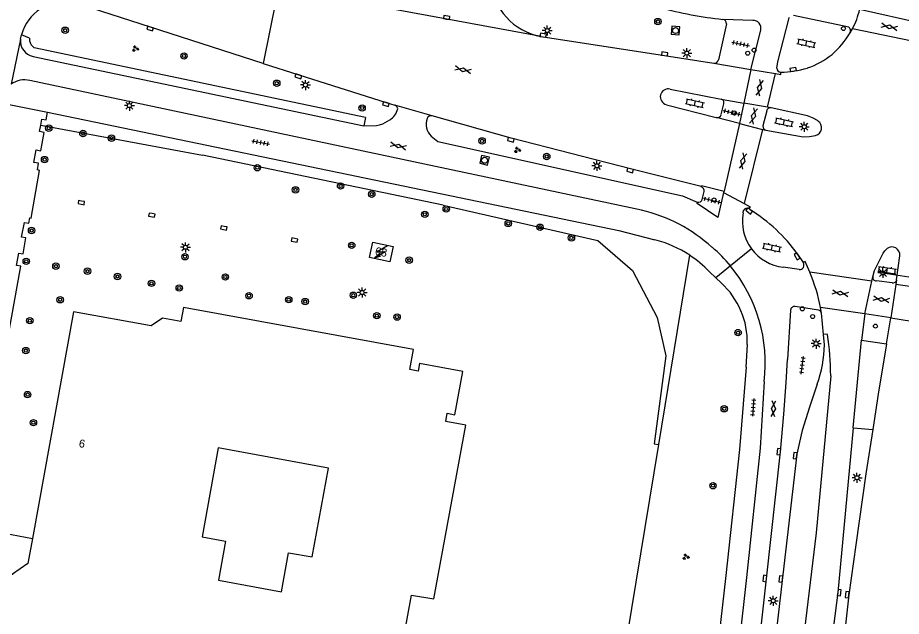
# Model space of a CAD drawing. Extents: x 131000 to 133014, y 396499 to 399001.
# Drawn here: x 131623.7 to 131734.1, y 397595 to 397669.7 of the extents above; entities that cross this region are included whole.
import ezdxf

# ---------------------------------------------------------------- set-up
doc = ezdxf.new("R2010")
doc.units = 0
for name, color, linetype in [('gg-afsc-erfafscheiding', 7, 'Continuous'), ('gg-anno-huisnummerreeks BGT', 7, 'Continuous'), ('gg-bbg-gedigitaliseerde bebouwing', 7, 'Continuous'), ('gg-bbg-hoofdgebouw', 7, 'Continuous'), ('gg-knt-verharding', 7, 'Continuous'), ('gg-knt-verharding nz', 7, 'Continuous'), ('gt-grn-groengrens', 7, 'Continuous'), ('gt-grn-vlakafsluiter', 7, 'Continuous'), ('gt-grn-weggrens', 7, 'Continuous'), ('gt-knt-lijn portaal', 7, 'Continuous'), ('gt-symb-boom', 7, 'Continuous'), ('gt-symb-drukknoppaal', 7, 'Continuous'), ('gt-symb-gesloten verharding', 7, 'Continuous'), ('gt-symb-groenvak', 7, 'Continuous'), ('gt-symb-klinker verharding', 7, 'Continuous'), ('gt-symb-kolk', 7, 'Continuous'), ('gt-symb-lichtmast', 7, 'Continuous'), ('gt-symb-rioolschacht', 7, 'Continuous'), ('gt-symb-tegel verharding', 7, 'Continuous'), ('gt-symb-trafo symbool', 7, 'Continuous'), ('gt-symb-verkeersregelinstallatiepaal', 7, 'Continuous')]:
    doc.layers.add(name, color=color, linetype=linetype)

# ---------------------------------------------------------------- blocks, each defined once
blk = doc.blocks.new('gt0-GESVH1')
at = {"layer": 'gt-symb-gesloten verharding'}
for p, q in [((-0.99, -0.26), (0.01, 0.24)), ((0.01, -0.26), (-0.99, 0.24)), ((0.01, 0.24), (1.01, -0.26)), ((1.01, 0.24), (0.01, -0.26))]:
    blk.add_line(p, q, dxfattribs=at)
blk = doc.blocks.new('gt0-VIPAAL')
at = {"layer": 'gt-symb-verkeersregelinstallatiepaal'}
blk.add_circle((0, 0), 0.25, dxfattribs=at)
blk = doc.blocks.new('gt0-LMAST')
at = {"layer": 'gt-symb-lichtmast'}
for p, q in [((-0.18, 0.17), (-0.45, 0.44)), ((-0.01, 0.25), (-0.01, 0.62)), ((0.17, 0.17), (0.44, 0.44)), ((-0.26, 0), (-0.63, 0)), ((-0.18, -0.18), (-0.45, -0.45)), ((-0.01, -0.25), (-0.01, -0.63)), ((0.44, -0.45), (0.17, -0.18)), ((0.24, 0), (0.62, 0))]:
    blk.add_line(p, q, dxfattribs=at)
blk.add_circle((-0.01, 0), 0.25, dxfattribs=at)
blk = doc.blocks.new('gt0-KL1')
at = {"layer": 'gt-symb-klinker verharding'}
for p, q in [((-1.15, 0.3), (1.15, 0.3)), ((-1, -0.3), (-1, 0.3)), ((-0.5, 0.3), (-0.5, 0.45)), ((0, -0.3), (0, 0.3)), ((0.5, 0.3), (0.5, 0.45)), ((1, -0.3), (1, 0.3)), ((-1.15, -0.3), (1.15, -0.3)), ((-0.5, -0.45), (-0.5, -0.3)), ((0.5, -0.45), (0.5, -0.3))]:
    blk.add_line(p, q, dxfattribs=at)
blk = doc.blocks.new('gt0-DPAAL')
at = {"layer": 'gt-symb-drukknoppaal'}
blk.add_circle((0, 0), 0.25, dxfattribs=at)
blk = doc.blocks.new('gt0-TEG1')
at = {"layer": 'gt-symb-tegel verharding'}
for p, q in [((-1.12, 0), (1.12, 0)), ((-0.9, -0.25), (-0.9, 0.25)), ((-0.45, -0.25), (-0.45, 0.25)), ((0, -0.25), (0, 0.25)), ((0.45, -0.25), (0.45, 0.25)), ((0.9, -0.25), (0.9, 0.25))]:
    blk.add_line(p, q, dxfattribs=at)
blk = doc.blocks.new('gt0-KOLK')
at = {"layer": 'gt-symb-kolk'}
blk.add_lwpolyline([(0, 0), (0.38, 0), (0.38, 0.4), (-0.38, 0.4), (-0.38, 0), (0, 0)], dxfattribs=at)
blk = doc.blocks.new('gt0-RS')
at = {"layer": 'gt-symb-rioolschacht'}
blk.add_lwpolyline([(-0.5, -0.5), (0.5, -0.5), (0.5, 0.5), (-0.5, 0.5)], close=True, dxfattribs=at)
blk.add_circle((0, 0), 0.375, dxfattribs=at)
blk = doc.blocks.new('gt0-GRVAK')
at = {"layer": 'gt-symb-groenvak'}
for p, q in [((-0.11, 0.19), (-0.23, 0.24)), ((-0.18, 0.15), (0.09, 0.15)), ((-0.09, 0.21), (-0.16, 0.32)), ((-0.05, 0.21), (-0.05, 0.39)), ((0, 0.21), (0.06, 0.32)), ((0.02, 0.19), (0.13, 0.24)), ((0.26, -0.05), (0.2, 0.06)), ((0.3, -0.05), (0.3, 0.13)), ((0.35, -0.05), (0.41, 0.06)), ((-0.24, -0.23), (-0.36, -0.18)), ((-0.32, -0.26), (-0.05, -0.26)), ((-0.23, -0.21), (-0.29, -0.09)), ((-0.18, -0.2), (-0.18, -0.02)), ((-0.14, -0.21), (-0.07, -0.09)), ((-0.12, -0.23), (0, -0.18)), ((0.24, -0.07), (0.12, -0.02)), ((0.17, -0.11), (0.44, -0.11)), ((0.37, -0.07), (0.49, -0.02))]:
    blk.add_line(p, q, dxfattribs=at)
blk = doc.blocks.new('gt0-BOOM')
at = {"layer": 'gt-symb-boom'}
for radius in [0.4, 0.2]:
    blk.add_circle((0, 0), radius, dxfattribs=at)
blk = doc.blocks.new('gt0-HSP')
at = {"layer": 'gt-symb-trafo symbool'}
for points in [[(0.77, 0.75), (-0.53, 0), (0.47, 0), (-0.83, -0.75)], [(-0.22, -0.24), (-0.83, -0.75), (-0.08, -0.48)]]:
    blk.add_lwpolyline(points, dxfattribs=at)

msp = doc.modelspace()

# ---------------------------------------------------------------- linework, layer by layer
at = {"layer": 'gg-afsc-erfafscheiding'}
msp.add_line((131626.58, 397656.34), (131646.82, 397652.59), dxfattribs=at)
msp.add_lwpolyline([(131676.88, 397646.33), (131696.2, 397641.94), (131700.55, 397638.19), (131703.62, 397632.32), (131704.71, 397627.54), (131703.25, 397616.52)], dxfattribs=at)
at = {"layer": 'gg-bbg-gedigitaliseerde bebouwing'}
msp.add_lwpolyline([(131648.8, 397599.49), (131656.68, 397598.06), (131657.56, 397602.93), (131660.51, 397602.4), (131662.53, 397613.51), (131648.76, 397616.02), (131646.74, 397604.9), (131649.69, 397604.36), (131648.8, 397599.49)], dxfattribs=at)
at = {"layer": 'gg-bbg-hoofdgebouw'}
for points in [[(131667.69, 397639.8), (131668.1, 397641.71), (131670.62, 397641.17), (131670.22, 397639.26), (131667.69, 397639.8)], [(131679.33, 397625.58), (131673.92, 397626.55), (131673.75, 397625.61), (131672.73, 397625.8), (131673.19, 397628.32), (131644.42, 397633.55), (131644.1, 397631.8), (131641.82, 397632.21), (131640.4, 397631.25), (131630.68, 397633.02), (131625.55, 397604.72)], [(131630.36, 397579.8), (131644.85, 397577.16), (131645.68, 397581.56), (131645.71, 397581.55), (131647.08, 397588.94), (131670.56, 397584.67), (131672.9, 397597.64), (131675.73, 397597.19), (131679.72, 397618.87), (131677.2, 397619.33), (131677.39, 397620.34), (131678.33, 397620.17), (131679.33, 397625.58)], [(131625.55, 397604.72), (131624.98, 397601.58), (131623.05, 397600.25), (131623.04, 397600.19)]]:
    msp.add_lwpolyline(points, dxfattribs=at)
at = {"layer": 'gg-knt-verharding'}
for p, q in [((131689.12, 397667.38), (131661.21, 397672.55)), ((131715.57, 397669.41), (131711.85, 397669.53)), ((131727.59, 397668.58), (131720.67, 397670)), ((131712.28, 397668.98), (131711.28, 397664.48)), ((131727.73, 397667.86), (131728.02, 397668.37)), ((131624.07, 397667.07), (131624.19, 397667.6)), ((131715.32, 397663.29), (131716.56, 397668.19)), ((131624.07, 397667.07), (131622.88, 397661.45)), ((131625.65, 397664.91), (131666.97, 397656.23)), ((131654.4, 397664.04), (131658.84, 397662.61)), ((131710.69, 397664.05), (131715.32, 397663.29)), ((131701.67, 397645.71), (131625.22, 397661.9)), ((131705.25, 397660.83), (131711.61, 397659.56)), ((131711.61, 397659.56), (131714.47, 397659.07)), ((131704.77, 397658.88), (131711.01, 397657.29)), ((131711.61, 397657.64), (131711.95, 397658.99)), ((131714.47, 397659.07), (131713.91, 397656.52)), ((131713.91, 397656.52), (131711.01, 397657.29)), ((131717.31, 397658.1), (131716.84, 397656.23)), ((131709.25, 397647.05), (131709.48, 397648.04)), ((131711.98, 397648.1), (131711.93, 397647.92)), ((131714.37, 397645.36), (131714.41, 397645.68)), ((131715.08, 397645.91), (131715.24, 397645.77)), ((131721.17, 397640.23), (131721.86, 397639.16)), ((131733.55, 397637.02), (131733.94, 397640.02)), ((131721.36, 397638.3), (131719.38, 397638.58)), ((131710.97, 397637.25), (131710.15, 397638.03)), ((131711.61, 397636.64), (131710.97, 397637.25)), ((131732.98, 397636.62), (131731.01, 397636.9)), ((131720.29, 397633.23), (131719.91, 397627.06)), ((131723.77, 397633.22), (131720.87, 397633.67)), ((131724.4, 397630.2), (131724.16, 397632.83)), ((131729.57, 397632.75), (131729.17, 397629.46)), ((131732.81, 397632.27), (131729.57, 397632.75)), ((131732.28, 397629.02), (131732.81, 397632.27)), ((131724.52, 397628.88), (131724.4, 397630.2)), ((131714.73, 397626.11), (131714.89, 397628.95)), ((131728.13, 397618.54), (131729.17, 397629.46)), ((131729.17, 397629.46), (131732.28, 397629.02)), ((131728.13, 397618.54), (131730.56, 397618.31)), ((131618.19, 397606.12), (131625.55, 397604.72))]:
    msp.add_line(p, q, dxfattribs=at)
for points in [[(131654.4, 397664.04), (131640.32, 397668.58), (131630.46, 397671.71)], [(131718.57, 397663.44), (131718.68, 397664.23), (131720.1, 397669.71), (131720.15, 397669.79)], [(131689.12, 397667.38), (131704.53, 397665.02), (131710.69, 397664.05)], [(131658.84, 397662.61), (131669.77, 397659.15), (131670.84, 397658.84)], [(131723.72, 397656.85), (131723.04, 397657.24), (131722.39, 397657.5), (131717.86, 397658.49)], [(131626.58, 397656.34), (131626.71, 397657.07), (131627.26, 397656.99), (131627.45, 397657.93)], [(131627.45, 397657.93), (131698.83, 397643.16), (131703.34, 397642.02)], [(131709.12, 397648.65), (131700.28, 397650.87), (131685.38, 397654.7), (131675.5, 397657.48)], [(131618.19, 397606.12), (131624.1, 397638.7), (131623.56, 397638.78), (131623.83, 397640.36), (131624.38, 397640.27), (131624.73, 397642.24), (131624.2, 397642.34), (131624.54, 397644.18), (131625.08, 397644.09), (131625.21, 397644.74), (131625.4, 397644.7), (131626.45, 397650.67), (131626.17, 397650.73), (131626.32, 397651.58), (131625.72, 397651.68), (131626.03, 397653.23), (131626.61, 397653.13), (131627.01, 397655.41), (131626.43, 397655.53), (131626.58, 397656.34)], [(131666.97, 397656.23), (131668.53, 397656.3), (131668.94, 397656.36), (131669.32, 397656.51), (131670.21, 397656.97)], [(131717.19, 397655.68), (131721.87, 397654.85), (131722.65, 397654.89), (131723.42, 397655.03)], [(131675.38, 397654.96), (131676.19, 397654.27), (131706.79, 397647.52), (131708.64, 397646.71)], [(131709.12, 397648.65), (131709.17, 397648.8), (131711.98, 397648.1)], [(131711.93, 397647.92), (131711.2, 397644.78), (131708.62, 397646.54), (131708.64, 397646.71)], [(131730.56, 397637.38), (131730.78, 397638.17), (131731.85, 397640.33), (131732.07, 397640.65), (131732.35, 397640.92)], [(131732.28, 397629.02), (131731.25, 397622.72), (131730.56, 397618.31)], [(131710.46, 397543.45), (131711.18, 397549.24), (131713.21, 397565.14), (131715.39, 397582.77), (131717.28, 397599.69), (131719.02, 397615.54), (131719.45, 397620.22), (131719.74, 397624.18), (131719.91, 397627.06)], [(131714.73, 397626.11), (131713.89, 397615.82), (131712.21, 397600.07), (131710.3, 397583.23), (131705.33, 397543.49)], [(131716.98, 397624.3), (131716.51, 397616.01), (131714.79, 397599.86), (131712.9, 397583.08), (131710.67, 397565.15), (131705.34, 397522.67), (131701.43, 397490.71)], [(131723.61, 397623.98), (131722.65, 397621.09), (131721.76, 397618.18), (131721.41, 397616.72), (131721.09, 397615.25), (131717.26, 397582.24), (131715.05, 397563.89), (131713.27, 397549.52), (131712.53, 397543.22)], [(131728.13, 397618.54), (131726.18, 397597.97), (131725.66, 397593.77), (131724.86, 397586.76), (131715.86, 397513.1), (131708.53, 397454.07), (131706.19, 397434.73), (131705.05, 397425.65)], [(131730.56, 397618.31), (131729.69, 397612.79), (131728.43, 397603.93), (131727.57, 397597.67), (131725.85, 397582.29), (131725.29, 397577.08), (131724.28, 397566.11), (131724.06, 397563.12), (131722.37, 397549.47), (131717.77, 397511.74), (131712.94, 397473.04), (131710.64, 397453.7), (131707.23, 397425.93)]]:
    msp.add_lwpolyline(points, dxfattribs=at)
for centre, radius, start, end in [((131690.56, 397675.08), 7.83, 185.269, 259.3953), ((131629.62, 397666.14), 5.63, 81.4537, 164.9815), ((131717.69, 397722.64), 53.43, 255.0947, 263.7177), ((131719.78, 397672.82), 9.37, 331.6589, 347.2712), ((131711.78, 397669.03), 0.498, 353.7216, 82.9331), ((131715.62, 397668.44), 0.976, 345.2769, 92.8155), ((131727.19, 397668.12), 0.603, 334.2622, 48.6657), ((131719.36, 397672.56), 9.59, 288.4508, 330.7085), ((131625.98, 397666.81), 1.93, 172.3734, 260.0813), ((131710.7, 397664.66), 0.61, 268.909, 343.3398), ((131719.08, 397663.45), 0.513, 181.1823, 267.3145), ((131718.55, 397677.29), 14.36, 272.0022, 285.5365), ((131624.56, 397659.03), 2.95, 77.1492, 124.7346), ((131705.01, 397659.86), 1, 76.3796, 255.8386), ((131711.52, 397659.12), 0.453, 343.7122, 78.9197), ((131670.61, 397658.27), 0.611, 7.6738, 67.7147), ((131717.79, 397658), 0.498, 82.1384, 168.5069), ((131668.97, 397658.92), 2.31, 302.3355, 345.7722), ((131675.37, 397656.98), 0.517, 74.9742, 160.9893), ((131711.12, 397657.78), 0.509, 257.2102, 343.1601), ((131676.82, 397656.44), 2.06, 159.7845, 225.7108), ((131717.35, 397656.17), 0.512, 173.4626, 251.2474), ((131723.18, 397656), 1, 283.8201, 57.4291), ((131708.94, 397648.12), 0.555, 351.1819, 70.1608), ((131708.77, 397647.19), 0.503, 255.4649, 343.2506), ((131697.09, 397626.31), 19.93, 47.82, 76.7326), ((131720.03, 397644.31), 5.76, 169.5038, 216.493), ((131714.87, 397645.43), 0.525, 65.9895, 151.7427), ((131704.21, 397628.04), 20.88, 35.6971, 58.1165), ((131699.76, 397628.1), 14.37, 56.5428, 75.5543), ((131698.08, 397626.59), 19.08, 39.5704, 49.4422), ((131720.03, 397644.31), 5.76, 216.4979, 263.4832), ((131732.95, 397640.13), 0.994, 353.5149, 127.3294), ((131699.75, 397628.1), 14.37, 43.6787, 56.5184), ((131698.13, 397626.64), 18.99, 352.918, 39.5445), ((131721.42, 397638.84), 0.544, 263.6088, 36.0025), ((131704.88, 397629.23), 10.01, 358.4116, 47.7407), ((131730.98, 397637.32), 0.423, 173.1917, 273.6918), ((131733.06, 397637.11), 0.5, 260.7424, 349.7635), ((131720.79, 397633.17), 0.51, 81.5487, 173.6265), ((131723.68, 397632.73), 0.493, 11.3276, 79.406), ((131710.18, 397629.01), 14.34, 339.4598, 359.476)]:
    msp.add_arc(centre, radius, start, end, dxfattribs=at)
at = {"layer": 'gg-knt-verharding nz'}
for p, q in [((131737.66, 397668.81), (131728.92, 397670.75)), ((131737.13, 397666.47), (131728.02, 397668.37)), ((131715.32, 397663.29), (131714.47, 397659.07)), ((131715.32, 397663.29), (131718.39, 397662.77)), ((131717.42, 397658.57), (131718.39, 397662.77)), ((131675.5, 397657.48), (131670.84, 397658.84)), ((131717.42, 397658.57), (131714.47, 397659.07)), ((131717.86, 397658.49), (131717.42, 397658.57)), ((131713.91, 397656.52), (131711.98, 397648.1)), ((131713.91, 397656.52), (131716.79, 397655.79)), ((131716.79, 397655.79), (131714.49, 397646.53)), ((131716.79, 397655.79), (131717.19, 397655.68)), ((131711.93, 397647.92), (131714.49, 397646.53)), ((131730.45, 397636.84), (131722.69, 397637.98)), ((131729.57, 397632.75), (131730.45, 397636.84)), ((131730.45, 397636.84), (131730.56, 397637.38)), ((131733.46, 397636.43), (131732.81, 397632.27)), ((131733.55, 397637.02), (131733.46, 397636.43)), ((131746.33, 397634.55), (131733.46, 397636.43)), ((131729.57, 397632.75), (131724.03, 397633.55)), ((131724.16, 397632.83), (131724.03, 397633.55)), ((131732.81, 397632.27), (131745.16, 397630.28)), ((131724.9, 397630.21), (131724.4, 397630.2))]:
    msp.add_line(p, q, dxfattribs=at)
for points in [[(131718.39, 397662.77), (131719.06, 397662.65), (131719.06, 397662.94)], [(131714.49, 397646.53), (131715.23, 397646.13), (131715.08, 397645.91)], [(131722.69, 397637.98), (131722.4, 397638.64), (131722.1, 397639.29), (131721.86, 397639.16)], [(131725.31, 397625.04), (131723.48, 397605.41), (131708.1, 397478.15), (131701.45, 397425.08)]]:
    msp.add_lwpolyline(points, dxfattribs=at)
for centre, radius, start, end in [((131701.54, 397629.16), 22.92, 11.0577, 22.6375), ((131689.99, 397624.86), 35.32, 0.2915, 8.7011)]:
    msp.add_arc(centre, radius, start, end, dxfattribs=at)
at = {"layer": 'gt-grn-groengrens'}
for p, q in [((131625.19, 397667.19), (131624.19, 397667.6)), ((131667.19, 397657.29), (131625.78, 397665.98)), ((131667.19, 397657.29), (131666.97, 397656.23)), ((131707.68, 397640.09), (131703.78, 397616.45)), ((131703.78, 397616.45), (131694.41, 397559.56))]:
    msp.add_line(p, q, dxfattribs=at)
msp.add_arc((131626.47, 397667.07), 1.29, 174.4818, 237.6591, dxfattribs=at)
at = {"layer": 'gt-grn-vlakafsluiter'}
for p, q in [((131676.88, 397646.33), (131646.82, 397652.59)), ((131703.25, 397616.52), (131703.78, 397616.45))]:
    msp.add_line(p, q, dxfattribs=at)
at = {"layer": 'gt-grn-weggrens'}
for p, q in [((131656.3, 397673.56), (131654.4, 397664.04)), ((131621.59, 397659.11), (131627.45, 397657.93)), ((131715.4, 397640.88), (131712.78, 397638.74)), ((131712.78, 397638.74), (131710.97, 397637.25))]:
    msp.add_line(p, q, dxfattribs=at)
at = {"layer": 'gt-knt-lijn portaal'}
msp.add_line((131731.84, 397637.87), (131741.73, 397636.38), dxfattribs=at)

# ---------------------------------------------------------------- block references
at = {"layer": 'gt-symb-boom'}
for p in [(131703.71, 397669.26), (131629.64, 397668.18), (131644.49, 397664.96), (131656.08, 397661.56), (131666.75, 397658.47), (131627.59, 397655.95), (131631.86, 397655.28), (131635.42, 397654.7), (131681.74, 397654.36), (131627.06, 397652.03), (131689.82, 397652.41), (131653.65, 397651.01), (131658.42, 397648.24), (131664.06, 397648.73), (131667.95, 397647.71), (131677.26, 397645.85), (131674.59, 397645.19), (131685.01, 397644.05), (131625.44, 397643.17), (131688.98, 397643.58), (131692.91, 397642.25), (131665.45, 397641.32), (131624.77, 397639.32), (131644.61, 397639.89), (131672.63, 397639.47), (131628.48, 397638.72), (131632.43, 397638.09), (131636.18, 397637.43), (131649.66, 397637.36), (131640.43, 397636.57), (131643.89, 397635.99), (131652.62, 397635.02), (131665.65, 397635.09), (131629.01, 397634.52), (131657.58, 397634.53), (131659.63, 397634.3), (131625.22, 397631.91), (131668.59, 397632.53), (131671.12, 397632.36), (131713.73, 397630.42), (131624.72, 397628.18), (131624.94, 397622.68), (131712, 397620.91), (131625.67, 397619.17), (131710.6, 397611.3)]:
    msp.add_blockref('gt0-BOOM', p, dxfattribs=at)
at = {"layer": 'gt-symb-drukknoppaal'}
for p in [(131715.74, 397665.69), (131721.76, 397633.39)]:
    msp.add_blockref('gt0-DPAAL', p, dxfattribs=at)
at = {"layer": 'gt-symb-gesloten verharding'}
for p, rotation in [((131732.62, 397668.62), -11.826703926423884), ((131679.35, 397663.26), -12.88297947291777), ((131716.41, 397660.97), 76.99249520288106), ((131715.65, 397657.46), 76.11658196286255), ((131671.26, 397653.73), -12.88297947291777), ((131714.35, 397651.86), -103.95282331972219), ((131726.5, 397635.34), -9.264523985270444), ((131731.64, 397634.56), 171.60242742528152), ((131718.14, 397620.9), 86.73114704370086)]:
    msp.add_blockref('gt0-GESVH1', p, dxfattribs=dict(at, rotation=rotation))
at = {"layer": 'gt-symb-groenvak'}
for p in [(131638.41, 397665.87), (131686.15, 397653.23), (131707.2, 397602.41)]:
    msp.add_blockref('gt0-GRVAK', p, dxfattribs=at)
at = {"layer": 'gt-symb-klinker verharding'}
for p, rotation in [((131722.27, 397666.57), -12.354826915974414), ((131708.33, 397659.06), -12.354826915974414), ((131719.49, 397656.68), -12.354826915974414), ((131717.96, 397641.03), -12.354826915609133), ((131732.36, 397638.21), -8.21920924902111)]:
    msp.add_blockref('gt0-KL1', p, dxfattribs=dict(at, rotation=rotation))
at = {"layer": 'gt-symb-kolk'}
for p, rotation in [((131677.28, 397669.57), -10.39507596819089), ((131640.32, 397668.58), 162.3076991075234), ((131689.34, 397667.35), -8.52039143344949), ((131704.53, 397665.02), -8.716712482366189), ((131720.65, 397663.08), 8.382324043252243), ((131658.84, 397662.61), 162.1265063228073), ((131669.77, 397659.15), 164.1177869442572), ((131685.38, 397654.7), 165.60557694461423), ((131700.28, 397650.87), 165.879590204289), ((131631.69, 397646.85), 169.92566727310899), ((131640.51, 397645.28), 169.9820655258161), ((131715.24, 397645.77), 139.78733525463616), ((131649.51, 397643.69), 170.20785375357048), ((131658.34, 397642.17), 169.39794171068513), ((131721.28, 397640.04), 120.49459459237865), ((131719.02, 397615.54), 84.7225939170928), ((131721.06, 397615.02), 82.53402593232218), ((131717.27, 397599.69), 82.70443985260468), ((131719.28, 397599.62), 83.39396584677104), ((131726.18, 397597.97), -97.00425924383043), ((131727.57, 397597.67), 83.62817759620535)]:
    msp.add_blockref('gt0-KOLK', p, dxfattribs=dict(at, rotation=rotation))
at = {"layer": 'gt-symb-lichtmast'}
for p in [(131689.89, 397668.14), (131707.33, 397665.32), (131659.68, 397661.34), (131637.67, 397658.76), (131722.01, 397656.13), (131696.1, 397651.25), (131644.68, 397641.07), (131731.84, 397637.87), (131666.76, 397635.43), (131723.49, 397629.04), (131728.6, 397612.3), (131718.13, 397596.93)]:
    msp.add_blockref('gt0-LMAST', p, dxfattribs=at)
at = {"layer": 'gt-symb-rioolschacht'}
for p, rotation in [((131705.92, 397668.14), 175.47627326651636), ((131682.05, 397651.94), 166.35518189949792)]:
    msp.add_blockref('gt0-RS', p, dxfattribs=dict(at, rotation=rotation))
at = {"layer": 'gt-symb-tegel verharding'}
for p, rotation in [((131714.06, 397666.47), -12.006708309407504), ((131712.96, 397657.9), -13.647238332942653), ((131654.08, 397654.16), -11.590736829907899), ((131710.49, 397646.93), -13.647238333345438), ((131721.76, 397626.34), 82.99574075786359), ((131715.61, 397621.09), -94.64472160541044)]:
    msp.add_blockref('gt0-TEG1', p, dxfattribs=dict(at, rotation=rotation))
at = {"layer": 'gt-symb-trafo symbool'}
msp.add_blockref('gt0-HSP', (131669.16, 397640.49), dxfattribs=at)
at = {"layer": 'gt-symb-verkeersregelinstallatiepaal'}
for p in [(131726.9, 397668.39), (131723.05, 397632.43), (131730.9, 397631.23)]:
    msp.add_blockref('gt0-VIPAAL', p, dxfattribs=at)
for p, rotation in [((131714.94, 397665.31), -6.924822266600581), ((131713.27, 397657.85), -6.9248222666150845), ((131710.74, 397646.98), -6.924822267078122)]:
    msp.add_blockref('gt0-VIPAAL', p, dxfattribs=dict(at, rotation=rotation))

# ---------------------------------------------------------------- texts
at = {"layer": 'gg-anno-huisnummerreeks BGT'}
for s, rotation, p in [('68', 348, (131668.3, 397640.16)), ('6', 349.7, (131631.29, 397616.14))]:
    msp.add_text(s, height=1, rotation=rotation, dxfattribs=at).set_placement(p)

doc.saveas('drawing.dxf')
